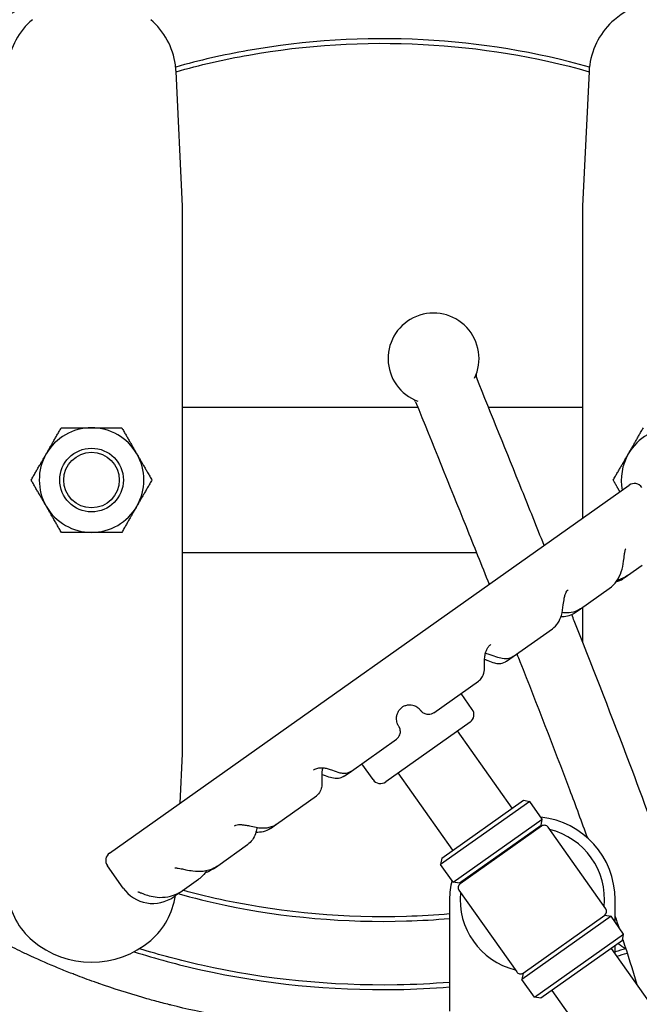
# Model space of a CAD drawing. Header units: inches. Extents: x 24 to 1128, y -69 to 748.
# Tile 543 of 656: x 969.05 to 977.56, y 172.84 to 186.37. Entities that reach past the tile are written whole.
import ezdxf

# ---------------------------------------------------------------- set-up
doc = ezdxf.new("R2010")
doc.units = ezdxf.units.IN
doc.header["$LTSCALE"] = 32
doc.header["$MEASUREMENT"] = 0
doc.layers.add('Visible (ANSI)', color=7, linetype='Continuous', lineweight=30)

msp = doc.modelspace()

# ---------------------------------------------------------------- linework, layer by layer
at = {"layer": 'Visible (ANSI)'}
for p, q in [((971.28453, 183.80758), (971.19599, 185.65884)), ((976.87308, 185.65884), (976.78453, 183.80758)), ((971.28453, 181.84721), (971.28453, 183.80758)), ((976.78453, 183.80758), (976.78453, 181.84721)), ((971.28453, 178.24513), (971.28453, 181.84721)), ((976.78453, 181.84721), (976.78453, 179.52307)), ((971.28453, 181.04617), (974.51994, 181.04617)), ((975.49056, 181.04617), (976.78453, 181.04617)), ((970.28168, 174.92147), (977.42427, 179.97576)), ((975.32656, 179.04617), (971.28453, 179.04617)), ((977.39898, 178.73282), (977.6045, 178.87825)), ((977.35478, 178.70155), (977.39898, 178.73282)), ((976.75474, 178.27694), (977.15086, 178.55724)), ((976.78453, 178.29802), (976.78453, 178.24513)), ((971.28453, 176.28475), (971.28453, 178.24513)), ((976.68155, 178.22515), (976.75474, 178.27694)), ((976.78453, 178.24513), (976.78453, 177.81995)), ((975.83017, 177.62269), (976.36911, 178.00406)), ((975.73681, 177.55663), (975.83017, 177.62269)), ((974.7368, 176.84899), (975.35356, 177.28543)), ((975.26796, 176.89629), (975.11303, 177.11522)), ((975.23812, 176.72204), (974.07735, 175.90065)), ((975.81681, 175.53898), (975.06588, 176.60016)), ((973.6065, 176.04916), (974.22668, 176.48802)), ((971.25218, 175.60825), (971.28453, 176.28475)), ((973.90311, 175.93048), (973.74818, 176.14942)), ((973.50766, 175.97922), (973.6065, 176.04916)), ((975.00051, 174.96135), (974.24959, 176.02253)), ((972.57559, 175.31966), (973.1244, 175.70801)), ((976.05698, 175.63237), (974.83254, 174.76592)), ((974.84746, 174.85304), (975.96986, 175.64729)), ((975.96986, 175.64729), (976.05698, 175.63237)), ((976.23027, 175.38748), (976.05698, 175.63237)), ((972.4921, 175.26058), (972.57559, 175.31966)), ((975.00583, 174.52103), (976.23027, 175.38748)), ((976.21536, 175.30036), (976.23027, 175.38748)), ((976.21536, 175.30036), (975.09295, 174.50611)), ((976.22113, 175.2922), (975.09873, 174.49795)), ((976.06808, 175.18389), (976.0623, 175.19205)), ((977.1025, 174.15487), (976.30825, 175.27728)), ((971.76843, 174.74849), (972.17967, 175.0395)), ((976.83819, 175.1629), (976.83921, 175.14152)), ((974.84746, 174.85304), (974.83254, 174.76592)), ((975.00583, 174.52103), (974.83254, 174.76592)), ((970.46846, 174.44112), (970.25184, 174.74723)), ((971.71036, 174.7074), (971.76843, 174.74849)), ((971.28237, 174.40454), (971.50643, 174.5631)), ((975.09295, 174.50611), (975.00583, 174.52103)), ((975.25178, 174.60626), (975.24601, 174.61442)), ((971.25672, 174.38639), (971.28237, 174.40454)), ((975.08381, 174.41083), (975.87806, 173.28842)), ((971.16542, 174.32179), (971.18589, 174.33627)), ((974.95566, 174.28285), (974.95566, 172.75206)), ((977.23066, 173.97377), (977.23066, 174.28285)), ((977.1747, 174.05284), (975.95026, 173.18639)), ((975.96518, 173.27351), (977.08758, 174.06775)), ((977.08758, 174.06775), (977.1747, 174.05284)), ((977.34799, 173.80795), (977.1747, 174.05284)), ((976.12355, 172.9415), (977.34799, 173.80795)), ((977.33308, 173.72083), (976.21067, 172.92658)), ((977.33308, 173.72083), (977.34799, 173.80795)), ((977.85874, 172.65337), (977.18002, 173.61252)), ((977.23066, 173.54097), (977.23066, 173.64835)), ((975.96518, 173.27351), (975.95026, 173.18639)), ((976.12355, 172.9415), (975.95026, 173.18639)), ((977.04245, 172.07574), (976.36373, 173.03489)), ((976.21067, 172.92658), (976.12355, 172.9415))]:
    msp.add_line(p, q, dxfattribs=at)
for radius in [0.43764, 0.4375, 0.38194]:
    msp.add_circle((970.03453, 180.04617), radius, dxfattribs=at)
for centre, radius, start, end in [((974.03453, 179.04617), 14.5, 101.940544, 198.821487), ((974.03453, 179.04617), 12.75, 103.608961, 257.832657), ((978.03453, 185.42117), 1.25, 49.428759, 130.571241), ((969.87193, 185.61107), 1, 130.571241, 172.034452), ((970.19713, 185.61107), 1, 7.965548, 49.428759), ((977.87193, 185.61107), 1, 130.571241, 172.034452), ((974.73505, 181.7155), 0.625, 334.258997, 249.703178), ((975.38181, 181.48237), 0.0625, 160.178566, 201.986754), ((974.43132, 181.09873), 0.0625, 21.986749, 63.782251), ((970.03453, 180.04617), 0.719, 90.036232, 150.036232), ((970.03453, 180.04617), 0.719, 30.036232, 90.036232), ((978.03453, 180.04617), 0.719, 90, 150), ((970.03453, 180.04617), 0.719, 150.036232, 210.036232), ((970.03453, 180.04617), 0.719, 330.036232, 30.036232), ((978.03453, 180.04617), 0.719, 150, 191.05786), ((977.49647, 179.87373), 0.125, 35.284259, 125.284259), ((970.03453, 180.04617), 0.719, 210.036232, 270.036232), ((970.03453, 180.04617), 0.719, 270.036232, 330.036232), ((975.16592, 176.82408), 0.125, 305.284259, 35.284259), ((974.00515, 176.00269), 0.125, 215.284259, 305.284259), ((976.09316, 174.28285), 1.1375, 0, 84.034652), ((976.09316, 174.28285), 0.9925, 84.367988, 85.257404), ((976.25724, 175.24118), 0.0625, 35.284259, 125.284259), ((976.09316, 174.28285), 0.9925, 354.367988, 76.20053), ((970.35388, 174.81943), 0.125, 125.284259, 215.284259), ((976.09316, 174.28285), 1.1375, 166.533866, 180), ((975.13483, 174.44693), 0.0625, 125.284259, 215.284259), ((976.09316, 174.28285), 0.9925, 165.311115, 166.20053), ((974.03453, 179.04617), 13.375, 200.472453, 260.876039), ((974.03453, 179.04617), 12.875, 201.305447, 258.337129), ((970.8766, 174.72994), 0.5, 215.284259, 305.284259), ((976.09316, 174.28285), 0.9925, 174.367988, 256.20053), ((969.87193, 174.48127), 1, 187.965548, 229.428759), ((970.19713, 174.48127), 1, 310.571241, 351.693692), ((977.05148, 174.11877), 0.0625, 305.284259, 35.284259), ((970.03453, 174.67117), 1.25, 229.428759, 310.571241), ((978.03453, 174.67117), 1.25, 232.529525, 238.264999), ((975.92907, 173.32452), 0.0625, 215.284259, 305.284259)]:
    msp.add_arc(centre, radius, start, end, dxfattribs=at)
for points, knots in [([(964.46724, 180.04617), (964.46724, 180.23565), (964.47618, 180.42621), (964.49396, 180.61524), (964.49521, 180.62854), (964.49651, 180.64184), (964.49785, 180.65513), (964.49858, 180.66245), (964.49934, 180.66978), (964.5001, 180.6771), (964.51985, 180.8663), (964.54841, 181.05419), (964.58554, 181.24037), (964.58675, 181.24645), (964.58797, 181.25252), (964.5892, 181.25859), (964.59351, 181.27987), (964.59793, 181.30112), (964.60246, 181.32234), (964.6187, 181.39837), (964.63637, 181.47414), (964.65546, 181.54955), (964.65606, 181.55191), (964.65666, 181.55427), (964.65726, 181.55663), (964.69141, 181.69091), (964.72995, 181.82376), (964.77268, 181.95499), (964.79311, 182.01771), (964.81451, 182.08013), (964.83687, 182.1422), (964.8383, 182.14619), (964.83974, 182.15018), (964.84119, 182.15417), (964.87465, 182.24649), (964.91022, 182.33803), (964.9478, 182.42864), (964.95058, 182.43534), (964.95337, 182.44203), (964.95617, 182.44871), (964.97269, 182.48819), (964.9896, 182.52748), (965.00688, 182.56659), (965.06981, 182.70905), (965.13773, 182.84913), (965.21013, 182.98629), (965.21615, 182.99769), (965.2222, 183.00908), (965.22828, 183.02044), (965.25155, 183.06392), (965.27526, 183.1071), (965.29941, 183.14997), (965.31953, 183.18569), (965.33998, 183.22126), (965.36075, 183.25664), (965.36855, 183.26993), (965.37639, 183.2832), (965.38428, 183.29644), (965.46689, 183.43509), (965.55435, 183.57085), (965.64552, 183.70257), (965.6631, 183.72796), (965.68086, 183.75327), (965.69879, 183.77849), (965.70998, 183.79422), (965.72123, 183.80991), (965.73256, 183.82557), (965.78233, 183.89438), (965.83335, 183.9624), (965.88538, 184.02935), (965.89825, 184.0459), (965.91117, 184.06239), (965.92416, 184.07881), (965.96173, 184.12632), (965.99977, 184.17325), (966.03819, 184.21952), (966.11979, 184.31778), (966.20471, 184.41495), (966.29155, 184.50952), (966.30728, 184.52665), (966.32307, 184.54369), (966.33892, 184.56064), (966.38286, 184.60765), (966.42721, 184.65395), (966.47171, 184.69931), (966.4845, 184.71235), (966.49736, 184.72538), (966.5103, 184.73838), (966.52707, 184.75525), (966.54396, 184.77208), (966.56095, 184.78887), (966.61513, 184.8424), (966.67036, 184.89545), (966.72622, 184.94764), (966.79723, 185.01398), (966.86925, 185.0789), (966.94129, 185.14168), (966.95314, 185.152), (966.96504, 185.16232), (966.97699, 185.17261), (966.99565, 185.18869), (967.01443, 185.20473), (967.03332, 185.22073), (967.09594, 185.27375), (967.15974, 185.32621), (967.22412, 185.37764), (967.24361, 185.39321), (967.26315, 185.40868), (967.28273, 185.42405), (967.33562, 185.46557), (967.38877, 185.5063), (967.44182, 185.54603), (967.54004, 185.6196), (967.64143, 185.69235), (967.74392, 185.76274), (967.76417, 185.77666), (967.78447, 185.79048), (967.8048, 185.80421), (967.85917, 185.84092), (967.91371, 185.8769), (967.96808, 185.91198), (967.98392, 185.92219), (967.99982, 185.93239), (968.01579, 185.94255), (968.036, 185.95542), (968.05631, 185.96824), (968.07671, 185.98101), (968.13519, 186.01762), (968.19439, 186.05378), (968.25392, 186.08927), (968.34109, 186.14124), (968.429, 186.19177), (968.51639, 186.24025), (968.5382, 186.25235), (968.56009, 186.2644), (968.58207, 186.27637), (968.602, 186.28723), (968.62199, 186.29804), (968.64204, 186.30879), (968.71914, 186.35011), (968.79714, 186.39062), (968.87573, 186.43013), (968.89535, 186.44), (968.915, 186.4498), (968.93469, 186.45954), (968.93913, 186.46174), (968.94358, 186.46393), (968.94802, 186.46612), (968.99304, 186.48831), (969.03812, 186.51011), (969.08319, 186.53152), (969.2146, 186.59391), (969.34756, 186.65362), (969.48154, 186.71049), (969.49988, 186.71828), (969.51824, 186.72601), (969.53661, 186.73369), (969.57978, 186.75173), (969.62304, 186.76947), (969.66638, 186.78691), (969.70844, 186.80384), (969.75062, 186.82051), (969.79291, 186.83691), (969.8104, 186.84369), (969.82791, 186.85043), (969.84544, 186.85713), (969.98402, 186.91005), (970.12372, 186.96013), (970.26414, 187.00732), (970.31947, 187.02591), (970.37496, 187.04407), (970.4306, 187.0618), (970.44609, 187.06674), (970.46159, 187.07164), (970.4771, 187.07651), (970.56977, 187.10559), (970.6628, 187.13346), (970.75613, 187.16013), (970.77047, 187.16422), (970.78481, 187.16829), (970.79916, 187.17233), (970.82415, 187.17936), (970.84915, 187.18631), (970.87418, 187.19317), (971.05448, 187.24259), (971.23609, 187.2876), (971.41856, 187.32821), (971.43031, 187.33082), (971.44206, 187.33342), (971.45382, 187.336), (971.46728, 187.33895), (971.48074, 187.34187), (971.49421, 187.34478), (971.58082, 187.36345), (971.66765, 187.38114), (971.75466, 187.39785), (971.765, 187.39983), (971.77535, 187.4018), (971.7857, 187.40376), (971.89751, 187.42492), (972.00962, 187.44447), (972.12198, 187.4624), (972.22621, 187.47904), (972.33067, 187.4943), (972.43529, 187.50818), (972.44268, 187.50916), (972.45008, 187.51013), (972.45747, 187.5111), (972.55661, 187.52406), (972.65589, 187.53578), (972.75527, 187.54627), (972.76319, 187.54711), (972.77111, 187.54794), (972.77903, 187.54876), (972.78486, 187.54936), (972.7907, 187.54996), (972.79654, 187.55056), (972.99502, 187.57082), (973.19412, 187.58618), (973.39328, 187.59664), (973.41901, 187.59799), (973.44478, 187.59927), (973.47057, 187.60046), (973.47321, 187.60058), (973.47585, 187.6007), (973.47849, 187.60082), (973.59118, 187.60595), (973.70437, 187.60953), (973.81756, 187.61154), (973.8184, 187.61156), (973.81925, 187.61157), (973.8201, 187.61159), (973.89136, 187.61284), (973.96262, 187.61346), (974.03376, 187.61347), (974.03402, 187.61347), (974.03427, 187.61347), (974.03453, 187.61347)], [0.713770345, 0.713770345, 0.713770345, 0.713770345, 0.723953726, 0.723953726, 0.723953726, 0.724670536, 0.724670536, 0.724670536, 0.725065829, 0.725065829, 0.725065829, 0.735280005, 0.735280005, 0.735280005, 0.73561331, 0.73561331, 0.73561331, 0.736781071, 0.736781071, 0.736781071, 0.740963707, 0.740963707, 0.740963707, 0.7410946, 0.7410946, 0.7410946, 0.748544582, 0.748544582, 0.748544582, 0.752105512, 0.752105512, 0.752105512, 0.752334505, 0.752334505, 0.752334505, 0.757635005, 0.757635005, 0.757635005, 0.758026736, 0.758026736, 0.758026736, 0.760339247, 0.760339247, 0.760339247, 0.768763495, 0.768763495, 0.768763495, 0.769463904, 0.769463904, 0.769463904, 0.772143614, 0.772143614, 0.772143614, 0.77437648, 0.77437648, 0.77437648, 0.775215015, 0.775215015, 0.775215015, 0.783997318, 0.783997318, 0.783997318, 0.785690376, 0.785690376, 0.785690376, 0.786746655, 0.786746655, 0.786746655, 0.791390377, 0.791390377, 0.791390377, 0.792538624, 0.792538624, 0.792538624, 0.795860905, 0.795860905, 0.795860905, 0.802916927, 0.802916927, 0.802916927, 0.804194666, 0.804194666, 0.804194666, 0.807738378, 0.807738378, 0.807738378, 0.808756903, 0.808756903, 0.808756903, 0.810077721, 0.810077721, 0.810077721, 0.814289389, 0.814289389, 0.814289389, 0.819643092, 0.819643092, 0.819643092, 0.820523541, 0.820523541, 0.820523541, 0.821898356, 0.821898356, 0.821898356, 0.826456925, 0.826456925, 0.826456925, 0.82783697, 0.82783697, 0.82783697, 0.831564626, 0.831564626, 0.831564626, 0.838466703, 0.838466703, 0.838466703, 0.839830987, 0.839830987, 0.839830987, 0.843480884, 0.843480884, 0.843480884, 0.844543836, 0.844543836, 0.844543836, 0.845889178, 0.845889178, 0.845889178, 0.849746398, 0.849746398, 0.849746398, 0.85539408, 0.85539408, 0.85539408, 0.85680352, 0.85680352, 0.85680352, 0.858081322, 0.858081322, 0.858081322, 0.862993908, 0.862993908, 0.862993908, 0.864220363, 0.864220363, 0.864220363, 0.864497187, 0.864497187, 0.864497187, 0.867299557, 0.867299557, 0.867299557, 0.875469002, 0.875469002, 0.875469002, 0.876587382, 0.876587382, 0.876587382, 0.879214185, 0.879214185, 0.879214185, 0.881763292, 0.881763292, 0.881763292, 0.882817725, 0.882817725, 0.882817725, 0.891152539, 0.891152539, 0.891152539, 0.894436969, 0.894436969, 0.894436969, 0.895351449, 0.895351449, 0.895351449, 0.90081404, 0.90081404, 0.90081404, 0.901653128, 0.901653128, 0.901653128, 0.903114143, 0.903114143, 0.903114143, 0.913641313, 0.913641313, 0.913641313, 0.9143192, 0.9143192, 0.9143192, 0.915095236, 0.915095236, 0.915095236, 0.920086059, 0.920086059, 0.920086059, 0.920679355, 0.920679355, 0.920679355, 0.927089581, 0.927089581, 0.927089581, 0.933036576, 0.933036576, 0.933036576, 0.933456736, 0.933456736, 0.933456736, 0.939090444, 0.939090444, 0.939090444, 0.939539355, 0.939539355, 0.939539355, 0.939870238, 0.939870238, 0.939870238, 0.951116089, 0.951116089, 0.951116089, 0.952569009, 0.952569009, 0.952569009, 0.952717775, 0.952717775, 0.952717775, 0.959065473, 0.959065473, 0.959065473, 0.959112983, 0.959112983, 0.959112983, 0.963109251, 0.963109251, 0.963109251, 0.963123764, 0.963123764, 0.963123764, 0.963123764]), ([(975.99131, 187.45526), (976.18017, 187.42438), (976.36876, 187.38888), (976.55655, 187.34871), (976.56801, 187.34626), (976.57947, 187.34379), (976.59092, 187.3413), (976.69736, 187.3182), (976.80353, 187.2936), (976.90934, 187.2675), (976.92216, 187.26433), (976.93498, 187.26115), (976.9478, 187.25794), (977.16808, 187.2028), (977.38673, 187.14115), (977.60288, 187.07307), (977.6183, 187.06822), (977.63371, 187.06333), (977.6491, 187.05841), (977.73556, 187.03076), (977.82161, 187.00209), (977.9072, 186.97239), (977.91896, 186.96831), (977.93072, 186.96421), (977.94247, 186.96009), (977.95917, 186.95423), (977.97587, 186.94833), (977.99255, 186.94239), (978.1991, 186.86881), (978.40442, 186.78869), (978.60744, 186.70202), (978.62584, 186.69416), (978.64423, 186.68625), (978.6626, 186.67828), (978.75276, 186.63918), (978.84244, 186.59879), (978.93153, 186.55713), (978.95045, 186.54828), (978.96936, 186.53937), (978.98823, 186.5304), (979.03312, 186.50907), (979.07784, 186.48742), (979.1224, 186.46545), (979.26978, 186.39278), (979.41529, 186.3166), (979.55845, 186.23705), (979.57844, 186.22594), (979.59838, 186.21477), (979.61828, 186.20353), (979.64683, 186.1874), (979.67528, 186.17114), (979.70362, 186.15475), (979.74088, 186.13321), (979.77806, 186.11138), (979.81514, 186.08928), (979.83014, 186.08033), (979.84513, 186.07134), (979.8601, 186.06231), (979.88068, 186.04989), (979.90123, 186.03738), (979.92175, 186.02478), (980.10702, 185.91104), (980.28955, 185.79025), (980.46776, 185.66278), (980.48782, 185.64843), (980.50782, 185.634), (980.52776, 185.61949), (980.60948, 185.56002), (980.69025, 185.49914), (980.76993, 185.4369), (980.78921, 185.42184), (980.80843, 185.4067), (980.82758, 185.39147), (980.9707, 185.27775), (981.11018, 185.15957), (981.2449, 185.03768), (981.27598, 185.00957), (981.30691, 184.98116), (981.33769, 184.95245), (981.33941, 184.95085), (981.34112, 184.94925), (981.34284, 184.94765), (981.35907, 184.93248), (981.37526, 184.91724), (981.3914, 184.90191), (981.4633, 184.83364), (981.53429, 184.76377), (981.60415, 184.69238), (981.62087, 184.6753), (981.63752, 184.65812), (981.65411, 184.64087), (981.76638, 184.52406), (981.87556, 184.40332), (981.98084, 184.27914), (981.99473, 184.26276), (982.00855, 184.24632), (982.02231, 184.22982), (982.04823, 184.19871), (982.07391, 184.1674), (982.09932, 184.13589), (982.11222, 184.1199), (982.12505, 184.10386), (982.13781, 184.08777), (982.20178, 184.00713), (982.26404, 183.92522), (982.32443, 183.84221), (982.33551, 183.82699), (982.34652, 183.81173), (982.35747, 183.79644), (982.38221, 183.76188), (982.40662, 183.72713), (982.4307, 183.69221), (982.44101, 183.67726), (982.45126, 183.66227), (982.46145, 183.64725), (982.46443, 183.64287), (982.4674, 183.63848), (982.47036, 183.63409), (982.52538, 183.55261), (982.57903, 183.46955), (982.63112, 183.385), (982.6399, 183.37076), (982.64863, 183.35647), (982.65731, 183.34215), (982.68048, 183.30393), (982.70332, 183.26542), (982.72583, 183.22663), (982.7336, 183.21324), (982.74133, 183.19981), (982.74902, 183.18635), (982.80248, 183.09276), (982.85402, 182.99744), (982.90329, 182.90079), (982.90874, 182.89009), (982.91417, 182.87937), (982.91957, 182.86864), (982.942, 182.82405), (982.96395, 182.77919), (982.98538, 182.7341), (982.98969, 182.72504), (982.99398, 182.71596), (982.99825, 182.70688), (983.04678, 182.60358), (983.09265, 182.49906), (983.13571, 182.39352), (983.13803, 182.38782), (983.14034, 182.38212), (983.14265, 182.37642), (983.16364, 182.32455), (983.18395, 182.27243), (983.20357, 182.2201), (983.20509, 182.21603), (983.20662, 182.21195), (983.20814, 182.20788), (983.24292, 182.11451), (983.27548, 182.02048), (983.30577, 181.92595), (983.31174, 181.9073), (983.31763, 181.8886), (983.32345, 181.86986), (983.32383, 181.86863), (983.32421, 181.86741), (983.32459, 181.86618), (983.34231, 181.80891), (983.35927, 181.75122), (983.37542, 181.69324), (983.3755, 181.69296), (983.37557, 181.69268), (983.37565, 181.6924), (983.40767, 181.57734), (983.43651, 181.46105), (983.46198, 181.34378), (983.46286, 181.33974), (983.46373, 181.3357), (983.4646, 181.33165), (983.47633, 181.27713), (983.48734, 181.2224), (983.49761, 181.16749), (983.49877, 181.16128), (983.49992, 181.15506), (983.50107, 181.14884), (983.52155, 181.03738), (983.53899, 180.92518), (983.55331, 180.81246), (983.5547, 180.8015), (983.55606, 180.79052), (983.5574, 180.77955), (983.56329, 180.73105), (983.56859, 180.68252), (983.57331, 180.63398), (983.57461, 180.62064), (983.57586, 180.6073), (983.57707, 180.59396), (983.57791, 180.58464), (983.57873, 180.57532), (983.57953, 180.566)], [0, 0, 0, 0, 0.010790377, 0.010790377, 0.010790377, 0.011448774, 0.011448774, 0.011448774, 0.017568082, 0.017568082, 0.017568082, 0.018309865, 0.018309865, 0.018309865, 0.031060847, 0.031060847, 0.031060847, 0.031970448, 0.031970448, 0.031970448, 0.037079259, 0.037079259, 0.037079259, 0.037781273, 0.037781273, 0.037781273, 0.038778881, 0.038778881, 0.038778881, 0.051127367, 0.051127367, 0.051127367, 0.052246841, 0.052246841, 0.052246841, 0.057742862, 0.057742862, 0.057742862, 0.058910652, 0.058910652, 0.058910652, 0.061687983, 0.061687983, 0.061687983, 0.070874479, 0.070874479, 0.070874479, 0.072157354, 0.072157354, 0.072157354, 0.073997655, 0.073997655, 0.073997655, 0.076416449, 0.076416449, 0.076416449, 0.077395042, 0.077395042, 0.077395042, 0.078740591, 0.078740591, 0.078740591, 0.090891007, 0.090891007, 0.090891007, 0.092258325, 0.092258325, 0.092258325, 0.097860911, 0.097860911, 0.097860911, 0.099216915, 0.099216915, 0.099216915, 0.109348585, 0.109348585, 0.109348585, 0.111685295, 0.111685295, 0.111685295, 0.111815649, 0.111815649, 0.111815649, 0.113048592, 0.113048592, 0.113048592, 0.118540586, 0.118540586, 0.118540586, 0.119854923, 0.119854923, 0.119854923, 0.128751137, 0.128751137, 0.128751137, 0.129924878, 0.129924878, 0.129924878, 0.132137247, 0.132137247, 0.132137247, 0.133259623, 0.133259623, 0.133259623, 0.138885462, 0.138885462, 0.138885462, 0.139916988, 0.139916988, 0.139916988, 0.142248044, 0.142248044, 0.142248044, 0.143246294, 0.143246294, 0.143246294, 0.143537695, 0.143537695, 0.143537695, 0.148948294, 0.148948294, 0.148948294, 0.149859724, 0.149859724, 0.149859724, 0.152290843, 0.152290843, 0.152290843, 0.153129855, 0.153129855, 0.153129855, 0.158964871, 0.158964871, 0.158964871, 0.159610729, 0.159610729, 0.159610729, 0.162295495, 0.162295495, 0.162295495, 0.162835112, 0.162835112, 0.162835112, 0.168972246, 0.168972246, 0.168972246, 0.16930348, 0.16930348, 0.16930348, 0.172317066, 0.172317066, 0.172317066, 0.1725517, 0.1725517, 0.1725517, 0.177925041, 0.177925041, 0.177925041, 0.178985, 0.178985, 0.178985, 0.179054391, 0.179054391, 0.179054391, 0.182292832, 0.182292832, 0.182292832, 0.18230853, 0.18230853, 0.18230853, 0.188735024, 0.188735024, 0.188735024, 0.188956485, 0.188956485, 0.188956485, 0.191942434, 0.191942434, 0.191942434, 0.192280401, 0.192280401, 0.192280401, 0.198336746, 0.198336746, 0.198336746, 0.19892617, 0.19892617, 0.19892617, 0.201531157, 0.201531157, 0.201531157, 0.202247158, 0.202247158, 0.202247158, 0.202747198, 0.202747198, 0.202747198, 0.202747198]), ([(976.87782, 185.7194), (976.14602, 185.92659), (975.37411, 186.05328), (973.787, 186.13626), (972.97145, 186.08648), (971.84697, 185.88719), (971.51523, 185.81106), (971.1913, 185.7193)], [1.209719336, 1.209719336, 1.209719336, 1.209719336, 1.501193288, 1.501193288, 1.802843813, 1.802843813, 1.931873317, 1.931873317, 1.931873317, 1.931873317]), ([(971.19619, 185.65572), (971.52192, 185.74844), (971.8557, 185.82526), (972.97761, 186.0241), (973.78845, 186.0736), (975.37061, 185.99087), (976.14217, 185.86374), (976.87293, 185.65582)], [-1.933496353, -1.933496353, -1.933496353, -1.933496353, -1.802843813, -1.802843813, -1.501193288, -1.501193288, -1.208096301, -1.208096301, -1.208096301, -1.208096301]), ([(976.2553, 179.14856), (976.15381, 179.40156), (976.05205, 179.65443), (975.74169, 180.42464), (975.53268, 180.94178), (975.32386, 181.45897)], [33.28230333, 33.28230333, 33.28230333, 33.28230333, 35.35913884, 35.35913884, 39.60933895, 39.60933895, 39.60933895, 39.60933895]), ([(974.48927, 181.12213), (974.72008, 180.55047), (974.95112, 179.97893), (975.28778, 179.14284), (975.39403, 178.87851), (975.49995, 178.61405)], [0.06227823, 0.06227823, 0.06227823, 0.06227823, 4.75987237, 4.75987237, 6.93101353, 6.93101353, 6.93101353, 6.93101353]), ([(974.94126, 172.51255), (974.93564, 172.51213), (974.93001, 172.51172), (974.92438, 172.51131), (974.91933, 172.51094), (974.91428, 172.51057), (974.90923, 172.51021), (974.68538, 172.49414), (974.46116, 172.48426), (974.23715, 172.48055), (974.23612, 172.48053), (974.23509, 172.48052), (974.23406, 172.4805), (974.14762, 172.47909), (974.0612, 172.4786), (973.97483, 172.47902), (973.94828, 172.47915), (973.92173, 172.47936), (973.89516, 172.47967), (973.89443, 172.47967), (973.8937, 172.47968), (973.89297, 172.47969), (973.66368, 172.48235), (973.43394, 172.49146), (973.20457, 172.50708), (973.20009, 172.50738), (973.19561, 172.50769), (973.19113, 172.508), (973.07857, 172.51579), (972.9661, 172.52515), (972.85382, 172.53607), (972.84734, 172.5367), (972.84086, 172.53734), (972.83438, 172.53798), (972.6077, 172.5604), (972.38186, 172.58919), (972.1574, 172.62433), (972.1469, 172.62598), (972.1364, 172.62764), (972.1259, 172.62931), (972.09203, 172.6347), (972.0582, 172.64024), (972.0244, 172.64593), (971.95355, 172.65784), (971.88274, 172.67041), (971.812, 172.68363), (971.79969, 172.68593), (971.78739, 172.68825), (971.77508, 172.69059), (971.55907, 172.73168), (971.34374, 172.77889), (971.12996, 172.83223), (971.11414, 172.83617), (971.09834, 172.84015), (971.08255, 172.84416), (971.01524, 172.86126), (970.94809, 172.87896), (970.88113, 172.89727), (970.8521, 172.90521), (970.82312, 172.91325), (970.79416, 172.92142), (970.77667, 172.92635), (970.75918, 172.93133), (970.74171, 172.93634), (970.53758, 172.99496), (970.33536, 173.05922), (970.13569, 173.12907), (970.13194, 173.13038), (970.12819, 173.13169), (970.12444, 173.13301), (970.10734, 173.13901), (970.09025, 173.14506), (970.07316, 173.15115), (969.98632, 173.18211), (969.89972, 173.21423), (969.81344, 173.24749), (969.79104, 173.25612), (969.76867, 173.26484), (969.74632, 173.27362), (969.68588, 173.29739), (969.62561, 173.32172), (969.56555, 173.34661), (969.55328, 173.35169), (969.54102, 173.3568), (969.52877, 173.36193), (969.4034, 173.41444), (969.27895, 173.46939), (969.15567, 173.52675), (969.13078, 173.53833), (969.10594, 173.55001), (969.08115, 173.56179), (968.99443, 173.60299), (968.90831, 173.64539), (968.8229, 173.68896), (968.79686, 173.70225), (968.77088, 173.71564), (968.74497, 173.72914), (968.67241, 173.76696), (968.60038, 173.80563), (968.52894, 173.84513), (968.48205, 173.87106), (968.43541, 173.89735), (968.38904, 173.92399), (968.31996, 173.96367), (968.2512, 174.0043), (968.18285, 174.04585), (968.15448, 174.0631), (968.12619, 174.0805), (968.09797, 174.09806), (968.02308, 174.14466), (967.94872, 174.19239), (967.87496, 174.24122), (967.84597, 174.26041), (967.81707, 174.27978), (967.78828, 174.29931), (967.70996, 174.35244), (967.63239, 174.40682), (967.55567, 174.46242), (967.46489, 174.52821), (967.37531, 174.59571), (967.28711, 174.66485), (967.25771, 174.6879), (967.22847, 174.71112), (967.19938, 174.73453), (967.13511, 174.78625), (967.07162, 174.83885), (967.00903, 174.89225), (966.9796, 174.91736), (966.95037, 174.94265), (966.92133, 174.96811), (966.91047, 174.97763), (966.89963, 174.98719), (966.88882, 174.99677), (966.88528, 174.99991), (966.88174, 175.00305), (966.8782, 175.00619), (966.8338, 175.04567), (966.78971, 175.08571), (966.74596, 175.12632), (966.65815, 175.20782), (966.57174, 175.29156), (966.48705, 175.37743), (966.45816, 175.40672), (966.42947, 175.43626), (966.40099, 175.46604), (966.34752, 175.52196), (966.2948, 175.57872), (966.2429, 175.63629), (966.23152, 175.64892), (966.22017, 175.66159), (966.20887, 175.67429), (966.19245, 175.69274), (966.17612, 175.71128), (966.15988, 175.72989), (966.06882, 175.83424), (965.98052, 175.9411), (965.89536, 176.05019), (965.86948, 176.08334), (965.84388, 176.1167), (965.81859, 176.15026), (965.80676, 176.16595), (965.795, 176.1817), (965.7833, 176.19748), (965.75817, 176.23137), (965.73336, 176.26546), (965.70886, 176.29973), (965.68454, 176.33375), (965.66054, 176.36794), (965.63686, 176.40231), (965.61481, 176.43431), (965.59296, 176.46657), (965.57134, 176.49908), (965.54785, 176.53437), (965.52463, 176.56997), (965.50167, 176.60585), (965.49137, 176.62195), (965.48112, 176.63812), (965.47092, 176.65434), (965.44847, 176.69007), (965.42628, 176.7261), (965.4044, 176.76236), (965.38759, 176.79021), (965.37095, 176.81821), (965.35451, 176.84634), (965.32989, 176.88847), (965.30569, 176.93089), (965.28193, 176.9736), (965.26195, 177.00951), (965.24228, 177.04562), (965.22293, 177.08192), (965.21321, 177.10016), (965.20356, 177.11846), (965.194, 177.1368), (965.17532, 177.17263), (965.15696, 177.20864), (965.13892, 177.24482), (965.11842, 177.28592), (965.09834, 177.32723), (965.07869, 177.36876), (965.06293, 177.40207), (965.04743, 177.43552), (965.03222, 177.4691), (965.01608, 177.50474), (965.00025, 177.54052), (964.98474, 177.57643), (964.97587, 177.59697), (964.96711, 177.61756), (964.95845, 177.63819), (964.94356, 177.67366), (964.92899, 177.70926), (964.91474, 177.74496), (964.88347, 177.82332), (964.85376, 177.90222), (964.82565, 177.98154), (964.81322, 178.0166), (964.80111, 178.05175), (964.78932, 178.08697), (964.78744, 178.09258), (964.78557, 178.0982), (964.7837, 178.10383), (964.77802, 178.12095), (964.7724, 178.13812), (964.76685, 178.15534), (964.75564, 178.19011), (964.7447, 178.22508), (964.73404, 178.26023), (964.70904, 178.34266), (964.68556, 178.4261), (964.66374, 178.51044), (964.66053, 178.52285), (964.65736, 178.53527), (964.65422, 178.54772), (964.64894, 178.56865), (964.64376, 178.58964), (964.63868, 178.61069), (964.63219, 178.6376), (964.62587, 178.6646), (964.61973, 178.69165), (964.61248, 178.72358), (964.60547, 178.75558), (964.59872, 178.78765), (964.56709, 178.93792), (964.54098, 179.08974), (964.52064, 179.24236), (964.51702, 179.2695), (964.51359, 179.29667), (964.51033, 179.32387), (964.48399, 179.54408), (964.46971, 179.76567), (964.46753, 179.98637), (964.46733, 180.00631), (964.46724, 180.02625), (964.46724, 180.04617)], [0.445925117, 0.445925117, 0.445925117, 0.445925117, 0.446243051, 0.446243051, 0.446243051, 0.446528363, 0.446528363, 0.446528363, 0.459174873, 0.459174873, 0.459174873, 0.459233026, 0.459233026, 0.459233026, 0.464113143, 0.464113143, 0.464113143, 0.465613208, 0.465613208, 0.465613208, 0.465654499, 0.465654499, 0.465654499, 0.478602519, 0.478602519, 0.478602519, 0.478855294, 0.478855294, 0.478855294, 0.485209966, 0.485209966, 0.485209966, 0.485576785, 0.485576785, 0.485576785, 0.498408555, 0.498408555, 0.498408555, 0.499008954, 0.499008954, 0.499008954, 0.50094645, 0.50094645, 0.50094645, 0.505007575, 0.505007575, 0.505007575, 0.505714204, 0.505714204, 0.505714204, 0.518120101, 0.518120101, 0.518120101, 0.519037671, 0.519037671, 0.519037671, 0.522947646, 0.522947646, 0.522947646, 0.52464227, 0.52464227, 0.52464227, 0.52566643, 0.52566643, 0.52566643, 0.537633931, 0.537633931, 0.537633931, 0.537858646, 0.537858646, 0.537858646, 0.538884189, 0.538884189, 0.538884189, 0.544096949, 0.544096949, 0.544096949, 0.545450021, 0.545450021, 0.545450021, 0.549108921, 0.549108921, 0.549108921, 0.549856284, 0.549856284, 0.549856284, 0.557503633, 0.557503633, 0.557503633, 0.559047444, 0.559047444, 0.559047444, 0.564448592, 0.564448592, 0.564448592, 0.566095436, 0.566095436, 0.566095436, 0.570707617, 0.570707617, 0.570707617, 0.573735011, 0.573735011, 0.573735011, 0.578244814, 0.578244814, 0.578244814, 0.580115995, 0.580115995, 0.580115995, 0.585081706, 0.585081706, 0.585081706, 0.587033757, 0.587033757, 0.587033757, 0.59234267, 0.59234267, 0.59234267, 0.598624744, 0.598624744, 0.598624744, 0.600718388, 0.600718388, 0.600718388, 0.605344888, 0.605344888, 0.605344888, 0.607520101, 0.607520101, 0.607520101, 0.608334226, 0.608334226, 0.608334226, 0.608601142, 0.608601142, 0.608601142, 0.611951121, 0.611951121, 0.611951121, 0.618675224, 0.618675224, 0.618675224, 0.620969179, 0.620969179, 0.620969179, 0.625275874, 0.625275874, 0.625275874, 0.626220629, 0.626220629, 0.626220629, 0.627592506, 0.627592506, 0.627592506, 0.635284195, 0.635284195, 0.635284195, 0.637621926, 0.637621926, 0.637621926, 0.638715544, 0.638715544, 0.638715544, 0.641064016, 0.641064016, 0.641064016, 0.643394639, 0.643394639, 0.643394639, 0.645564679, 0.645564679, 0.645564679, 0.647920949, 0.647920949, 0.647920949, 0.648978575, 0.648978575, 0.648978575, 0.651308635, 0.651308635, 0.651308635, 0.653098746, 0.653098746, 0.653098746, 0.655778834, 0.655778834, 0.655778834, 0.658031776, 0.658031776, 0.658031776, 0.659164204, 0.659164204, 0.659164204, 0.661376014, 0.661376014, 0.661376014, 0.663888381, 0.663888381, 0.663888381, 0.665904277, 0.665904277, 0.665904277, 0.668044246, 0.668044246, 0.668044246, 0.669268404, 0.669268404, 0.669268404, 0.671373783, 0.671373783, 0.671373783, 0.675994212, 0.675994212, 0.675994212, 0.678036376, 0.678036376, 0.678036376, 0.678362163, 0.678362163, 0.678362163, 0.679354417, 0.679354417, 0.679354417, 0.681358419, 0.681358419, 0.681358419, 0.686058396, 0.686058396, 0.686058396, 0.686749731, 0.686749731, 0.686749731, 0.687912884, 0.687912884, 0.687912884, 0.689400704, 0.689400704, 0.689400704, 0.691156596, 0.691156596, 0.691156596, 0.699384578, 0.699384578, 0.699384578, 0.70084809, 0.70084809, 0.70084809, 0.712699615, 0.712699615, 0.712699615, 0.713770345, 0.713770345, 0.713770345, 0.713770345]), ([(977.15086, 178.55724), (977.18944, 178.58454), (977.22361, 178.61906), (977.2792, 178.6975), (977.30046, 178.74208), (977.33184, 178.83585), (977.34125, 178.88515), (977.35274, 178.96469), (977.35613, 178.99633), (977.36204, 179.04176), (977.3645, 179.05777), (977.36907, 179.08029), (977.37115, 179.08806), (977.37442, 179.09799), (977.37569, 179.10077), (977.3764, 179.10215), (977.37649, 179.1023), (977.37649, 179.1023)], [10.59440627, 10.59440627, 10.59440627, 10.59440627, 10.88098288, 10.88098288, 11.1788497, 11.1788497, 11.49700011, 11.49700011, 11.73659465, 11.73659465, 11.90500481, 11.90500481, 12.03638992, 12.03638992, 12.14990301, 12.14990301, 12.18579013, 12.18579013, 12.18579013, 12.18579013]), ([(977.24223, 178.64575), (977.24326, 178.64607), (977.2443, 178.64641), (977.27821, 178.65744), (977.30979, 178.67227), (977.34432, 178.69433), (977.34959, 178.69788), (977.35478, 178.70155)], [5.050477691, 5.050477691, 5.050477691, 5.050477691, 5.057134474, 5.057134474, 5.269096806, 5.269096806, 5.30803607, 5.30803607, 5.30803607, 5.30803607]), ([(977.39898, 178.73282), (977.3604, 178.70552), (977.31642, 178.68469), (977.26662, 178.6706), (977.2625, 178.6695), (977.25837, 178.66846)], [7.079066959, 7.079066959, 7.079066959, 7.079066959, 7.366381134, 7.366381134, 7.392149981, 7.392149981, 7.392149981, 7.392149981]), ([(976.36911, 178.00406), (976.39891, 178.02514), (976.42457, 178.0522), (976.46658, 178.11551), (976.48135, 178.15147), (976.50572, 178.23582), (976.51212, 178.28402), (976.52267, 178.36342), (976.52687, 178.39505), (976.53606, 178.44169), (976.54031, 178.45862), (976.54909, 178.48561), (976.55358, 178.49646), (976.56281, 178.5145), (976.56751, 178.52156), (976.57685, 178.53302), (976.58139, 178.5371), (976.58557, 178.54006)], [7.04383947, 7.04383947, 7.04383947, 7.04383947, 7.28279148, 7.28279148, 7.5489996, 7.5489996, 7.90467556, 7.90467556, 8.16331812, 8.16331812, 8.33758484, 8.33758484, 8.49157903, 8.49157903, 8.65003725, 8.65003725, 8.82221925, 8.82221925, 8.82221925, 8.82221925]), ([(976.48714, 178.17244), (976.51631, 178.17128), (976.54633, 178.17306), (976.6068, 178.18599), (976.63713, 178.19751), (976.67041, 178.21757), (976.67605, 178.22126), (976.68155, 178.22515)], [4.873930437, 4.873930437, 4.873930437, 4.873930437, 5.081102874, 5.081102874, 5.293065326, 5.293065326, 5.337438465, 5.337438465, 5.337438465, 5.337438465]), ([(976.75474, 178.27694), (976.72494, 178.25586), (976.6914, 178.24086), (976.61816, 178.22227), (976.57877, 178.22019), (976.52796, 178.22337), (976.51476, 178.22475), (976.5016, 178.22654)], [10.602182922, 10.602182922, 10.602182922, 10.602182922, 10.839717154, 10.839717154, 11.103743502, 11.103743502, 11.197460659, 11.197460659, 11.197460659, 11.197460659]), ([(978.88497, 171.20314), (978.86455, 171.36827), (978.83886, 171.53257), (978.80927, 171.696), (978.77462, 171.88734), (978.7346, 172.07751), (978.61729, 172.58247), (978.5331, 172.89539), (978.30195, 173.68683), (978.14593, 174.16239), (977.80517, 175.1457), (977.6189, 175.65294), (977.19246, 176.78209), (976.9498, 177.40299), (976.68116, 178.08128), (976.65793, 178.13988), (976.63466, 178.19847)], [12.01822038, 12.01822038, 12.01822038, 12.01822038, 13.27601056, 13.27601056, 13.27601056, 14.7487208, 14.7487208, 17.20844318, 17.20844318, 21.01374034, 21.01374034, 25.12685102, 25.12685102, 30.20415586, 30.20415586, 30.68434538, 30.68434538, 30.68434538, 30.68434538]), ([(975.35356, 177.28543), (975.37218, 177.2986), (975.38799, 177.31569), (975.41275, 177.35381), (975.42062, 177.3746), (975.43382, 177.42513), (975.43508, 177.45269), (975.43646, 177.51628), (975.43519, 177.55216), (975.43866, 177.6129), (975.4415, 177.63701), (975.45025, 177.67658), (975.45514, 177.69241), (975.46704, 177.72127), (975.47398, 177.73419), (975.49051, 177.75853), (975.50043, 177.76964), (975.51478, 177.78205), (975.51864, 177.78507), (975.52259, 177.78787)], [10.59487559, 10.59487559, 10.59487559, 10.59487559, 10.72970808, 10.72970808, 10.88439094, 10.88439094, 11.14159693, 11.14159693, 11.4971823, 11.4971823, 11.73654585, 11.73654585, 11.91712608, 11.91712608, 12.09607241, 12.09607241, 12.30001182, 12.30001182, 12.37280244, 12.37280244, 12.37280244, 12.37280244]), ([(975.83017, 177.62269), (975.81155, 177.60952), (975.79016, 177.60028), (975.7459, 177.58961), (975.72361, 177.58911), (975.67131, 177.59359), (975.64477, 177.6017), (975.58377, 177.62223), (975.54974, 177.6361), (975.49404, 177.65311), (975.47345, 177.65823), (975.45149, 177.66173), (975.4493, 177.66205), (975.44713, 177.66235)], [7.07954079, 7.07954079, 7.07954079, 7.07954079, 7.21471532, 7.21471532, 7.36948126, 7.36948126, 7.62571258, 7.62571258, 7.97703875, 7.97703875, 8.18349981, 8.18349981, 8.20650191, 8.20650191, 8.20650191, 8.20650191]), ([(975.88063, 177.6584), (975.89457, 177.62318), (975.9085, 177.58796), (976.15365, 176.96757), (976.38213, 176.3814), (976.68679, 175.5732), (976.7687, 175.35318), (976.84929, 175.13271)], [9.54451864, 9.54451864, 9.54451864, 9.54451864, 9.83322568, 9.83322568, 14.62926697, 14.62926697, 16.41976616, 16.41976616, 16.41976616, 16.41976616]), ([(975.43693, 177.58276), (975.45144, 177.57792), (975.46568, 177.5726), (975.51041, 177.55536), (975.53914, 177.54292), (975.59262, 177.52907), (975.6135, 177.52512), (975.66389, 177.5258), (975.69494, 177.53186), (975.72783, 177.5506), (975.7324, 177.5535), (975.73681, 177.55663)], [9.776317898, 9.776317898, 9.776317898, 9.776317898, 9.926335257, 9.926335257, 10.250535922, 10.250535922, 10.426388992, 10.426388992, 10.610403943, 10.610403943, 10.640914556, 10.640914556, 10.640914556, 10.640914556]), ([(974.7368, 176.84899), (974.7259, 176.84128), (974.71376, 176.83546), (974.68947, 176.8278), (974.67756, 176.82628), (974.6541, 176.82574), (974.64373, 176.82746), (974.6228, 176.83245), (974.61489, 176.83607), (974.59903, 176.84394), (974.59402, 176.84761), (974.58563, 176.85378), (974.58293, 176.85612), (974.57824, 176.86029), (974.57654, 176.86194), (974.57291, 176.86555), (974.57146, 176.8671), (974.56718, 176.87174), (974.56541, 176.87382), (974.55632, 176.8843), (974.54886, 176.89315), (974.52999, 176.90988), (974.52246, 176.9159), (974.50091, 176.93027), (974.48544, 176.93844), (974.45539, 176.94871), (974.44223, 176.95182), (974.41485, 176.95514), (974.40068, 176.95533), (974.3704, 176.95234), (974.35397, 176.94851), (974.32535, 176.93764), (974.31298, 176.93128), (974.30145, 176.92364)], [7.24610456, 7.24610456, 7.24610456, 7.24610456, 7.25088169, 7.25088169, 7.25614731, 7.25614731, 7.26307072, 7.26307072, 7.27377245, 7.27377245, 7.29107811, 7.29107811, 7.31082284, 7.31082284, 7.33383131, 7.33383131, 7.37018471, 7.37018471, 7.45889485, 7.45889485, 7.81006063, 7.81006063, 7.98564352, 7.98564352, 8.23887583, 8.23887583, 8.41535022, 8.41535022, 8.59201414, 8.59201414, 8.80161942, 8.80161942, 8.97729256, 8.97729256, 8.97729256, 8.97729256]), ([(974.22668, 176.48802), (974.23758, 176.49573), (974.2471, 176.50525), (974.26241, 176.5256), (974.26781, 176.53632), (974.27612, 176.55826), (974.27795, 176.56861), (974.28021, 176.59), (974.27943, 176.59866), (974.27729, 176.61624), (974.27549, 176.62218), (974.27247, 176.63216), (974.27115, 176.63549), (974.26878, 176.64131), (974.26779, 176.64346), (974.26559, 176.64809), (974.2646, 176.64998), (974.26165, 176.65556), (974.26027, 176.65794), (974.2533, 176.6702), (974.24746, 176.68013), (974.23474, 176.71163), (974.22864, 176.73218), (974.22562, 176.77185), (974.22621, 176.78837), (974.23176, 176.81971), (974.23604, 176.83417), (974.24836, 176.86259), (974.2566, 176.87652), (974.27728, 176.90307), (974.29019, 176.91554), (974.30504, 176.92629), (974.30558, 176.92668), (974.30613, 176.92706)], [3.68672458, 3.68672458, 3.68672458, 3.68672458, 3.69153123, 3.69153123, 3.69683136, 3.69683136, 3.70380256, 3.70380256, 3.71458268, 3.71458268, 3.73203139, 3.73203139, 3.75194045, 3.75194045, 3.77508389, 3.77508389, 3.81156779, 3.81156779, 3.9003782, 3.9003782, 4.25605784, 4.25605784, 4.61173747, 4.61173747, 4.83696598, 4.83696598, 5.02990989, 5.02990989, 5.23227611, 5.23227611, 5.45662391, 5.45662391, 5.46512275, 5.46512275, 5.46512275, 5.46512275]), ([(973.08291, 176.06148), (973.09702, 176.07146), (973.11346, 176.07952), (973.14744, 176.08968), (973.16458, 176.09257), (973.19846, 176.09414), (973.21522, 176.09335), (973.24956, 176.08885), (973.26715, 176.08513), (973.30581, 176.07462), (973.32644, 176.0675), (973.3797, 176.04779), (973.41033, 176.03435), (973.46754, 176.02059), (973.48915, 176.01695), (973.5396, 176.01941), (973.56896, 176.02625), (973.59921, 176.04422), (973.6029, 176.04662), (973.6065, 176.04916)], [5.46619411, 5.46619411, 5.46619411, 5.46619411, 5.71863679, 5.71863679, 5.92936106, 5.92936106, 6.11092504, 6.11092504, 6.29408597, 6.29408597, 6.51429364, 6.51429364, 6.87061045, 6.87061045, 7.04876886, 7.04876886, 7.22295963, 7.22295963, 7.24777818, 7.24777818, 7.24777818, 7.24777818]), ([(973.21082, 176.09318), (973.20843, 176.08405), (973.20643, 176.07452), (973.20225, 176.04881), (973.2007, 176.03192), (973.19911, 175.99469), (973.19939, 175.9743), (973.2009, 175.92143), (973.20305, 175.89025), (973.19846, 175.83557), (973.19536, 175.81476), (973.17812, 175.76724), (973.16216, 175.73989), (973.13353, 175.71483), (973.12905, 175.7113), (973.1244, 175.70801)], [9.5751119, 9.5751119, 9.5751119, 9.5751119, 9.67910901, 9.67910901, 9.84683738, 9.84683738, 10.0465799, 10.0465799, 10.36961864, 10.36961864, 10.54547149, 10.54547149, 10.72987071, 10.72987071, 10.76215596, 10.76215596, 10.76215596, 10.76215596]), ([(973.50766, 175.97922), (973.48909, 175.96608), (973.4678, 175.95687), (973.42366, 175.94616), (973.4014, 175.94564), (973.34932, 175.94998), (973.32312, 175.95789), (973.26443, 175.97714), (973.23276, 175.98953), (973.19951, 175.99948)], [7.069106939, 7.069106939, 7.069106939, 7.069106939, 7.203849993, 7.203849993, 7.358519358, 7.358519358, 7.614838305, 7.614838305, 7.95304569, 7.95304569, 7.95304569, 7.95304569]), ([(972.00047, 175.29552), (972.00503, 175.29874), (972.01065, 175.30184), (972.02718, 175.30813), (972.03928, 175.31105), (972.06606, 175.31348), (972.07924, 175.31365), (972.10881, 175.31192), (972.12521, 175.30999), (972.16288, 175.30398), (972.18448, 175.29962), (972.23638, 175.28855), (972.26717, 175.28157), (972.34572, 175.2679), (972.39522, 175.26276), (972.48853, 175.27557), (972.53137, 175.29028), (972.57079, 175.31632), (972.5732, 175.31797), (972.57559, 175.31966)], [7.12530671, 7.12530671, 7.12530671, 7.12530671, 7.28864752, 7.28864752, 7.50212783, 7.50212783, 7.66042694, 7.66042694, 7.81967346, 7.81967346, 8.00281605, 8.00281605, 8.24417415, 8.24417415, 8.60175156, 8.60175156, 8.89388973, 8.89388973, 8.91319376, 8.91319376, 8.91319376, 8.91319376]), ([(972.3101, 175.27417), (972.30629, 175.25186), (972.30139, 175.22946), (972.28597, 175.17868), (972.27415, 175.15029), (972.24146, 175.09696), (972.22051, 175.07219), (972.19051, 175.04747), (972.18516, 175.04338), (972.17967, 175.0395)], [4.704078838, 4.704078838, 4.704078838, 4.704078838, 4.869140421, 4.869140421, 5.081102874, 5.081102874, 5.293065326, 5.293065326, 5.337438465, 5.337438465, 5.337438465, 5.337438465]), ([(972.4921, 175.26058), (972.46231, 175.2395), (972.42826, 175.2243), (972.36001, 175.20711), (972.32658, 175.20448), (972.29406, 175.20529)], [7.043720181, 7.043720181, 7.043720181, 7.043720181, 7.282670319, 7.282670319, 7.511626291, 7.511626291, 7.511626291, 7.511626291]), ([(971.1809, 174.71713), (971.18091, 174.71713), (971.18227, 174.71747), (971.1884, 174.71796), (971.19348, 174.71807), (971.20731, 174.71727), (971.21619, 174.71632), (971.23865, 174.71293), (971.25274, 174.71029), (971.28763, 174.70311), (971.30922, 174.69829), (971.36235, 174.68723), (971.39489, 174.68102), (971.47389, 174.67121), (971.52146, 174.66925), (971.61963, 174.68009), (971.67025, 174.69408), (971.73454, 174.72638), (971.75193, 174.73682), (971.76843, 174.74849)], [11.53739257, 11.53739257, 11.53739257, 11.53739257, 11.64245203, 11.64245203, 11.75943291, 11.75943291, 11.88136275, 11.88136275, 12.02242553, 12.02242553, 12.19546883, 12.19546883, 12.41872862, 12.41872862, 12.71632632, 12.71632632, 13.03330167, 13.03330167, 13.15712723, 13.15712723, 13.15712723, 13.15712723]), ([(971.61842, 174.68268), (971.61102, 174.67078), (971.60306, 174.65921), (971.57349, 174.62063), (971.549, 174.59577), (971.51672, 174.57056), (971.51162, 174.56677), (971.50643, 174.5631)], [9.244447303, 9.244447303, 9.244447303, 9.244447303, 9.330502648, 9.330502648, 9.542462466, 9.542462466, 9.58137417, 9.58137417, 9.58137417, 9.58137417]), ([(970.67167, 174.38997), (970.67167, 174.38997), (970.67217, 174.38984), (970.67479, 174.38906), (970.67801, 174.388), (970.6881, 174.38434), (970.69581, 174.38135), (970.71743, 174.37287), (970.73268, 174.36682), (970.77216, 174.3523), (970.79777, 174.34362), (970.86054, 174.32674), (970.8984, 174.31927), (970.9852, 174.3115), (971.03403, 174.3129), (971.13421, 174.33063), (971.18462, 174.34785), (971.24893, 174.3824), (971.26602, 174.39297), (971.28237, 174.40454)], [9.26922475, 9.26922475, 9.26922475, 9.26922475, 9.31300431, 9.31300431, 9.39794032, 9.39794032, 9.51226459, 9.51226459, 9.66578058, 9.66578058, 9.86156242, 9.86156242, 10.10035751, 10.10035751, 10.38340618, 10.38340618, 10.68703607, 10.68703607, 10.80167386, 10.80167386, 10.80167386, 10.80167386]), ([(971.22243, 174.36426), (971.43509, 174.30474), (971.65107, 174.25196), (972.67906, 174.03662), (973.52376, 173.96297), (974.56117, 173.99478), (974.75882, 174.00637), (974.95564, 174.02341)], [-1.927743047, -1.927743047, -1.927743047, -1.927743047, -1.843160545, -1.843160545, -1.52993878, -1.52993878, -1.456077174, -1.456077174, -1.456077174, -1.456077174]), ([(974.95564, 174.08615), (974.7582, 174.06895), (974.55991, 174.05727), (973.52674, 174.02559), (972.68693, 174.09882), (971.68273, 174.30918), (971.48519, 174.35689), (971.29041, 174.41028)], [1.455400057, 1.455400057, 1.455400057, 1.455400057, 1.52993878, 1.52993878, 1.843160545, 1.843160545, 1.920927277, 1.920927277, 1.920927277, 1.920927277]), ([(970.61867, 173.56611), (970.91826, 173.47114), (971.22405, 173.38881), (972.41175, 173.12367), (973.32541, 173.03216), (974.47648, 173.05207), (974.71652, 173.06369), (974.95564, 173.0827)], [-5.112178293, -5.112178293, -5.112178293, -5.112178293, -5.001690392, -5.001690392, -4.689336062, -4.689336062, -4.606944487, -4.606944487, -4.606944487, -4.606944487]), ([(974.95564, 173.1454), (974.71618, 173.12626), (974.47577, 173.11456), (973.32921, 173.09473), (972.42043, 173.18577), (971.25838, 173.44519), (970.97277, 173.52127), (970.69254, 173.60843)], [4.606373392, 4.606373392, 4.606373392, 4.606373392, 4.689336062, 4.689336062, 5.001690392, 5.001690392, 5.10538788, 5.10538788, 5.10538788, 5.10538788])]:
    msp.add_open_spline(points, degree=3, knots=knots, dxfattribs=at)
for points in [[(971.19599, 185.65884), (971.19454, 185.68916), (971.19171, 185.71946), (971.18748, 185.74965)], [(976.88158, 185.74965), (976.87737, 185.71951), (976.87453, 185.68921), (976.87308, 185.65884)], [(971.71036, 174.7074), (971.67581, 174.68296), (971.63698, 174.66369), (971.59649, 174.65068)], [(971.232, 174.37328), (971.21742, 174.36005), (971.20204, 174.3477), (971.18589, 174.33627)], [(971.25672, 174.38639), (971.24487, 174.37801), (971.23271, 174.37019), (971.22019, 174.36289)], [(977.23069, 174.05139), (977.2473, 174.00224), (977.26381, 173.95305), (977.2802, 173.90384)], [(977.3357, 173.7357), (977.40277, 173.53062), (977.46765, 173.32491), (977.52967, 173.11843)], [(977.37655, 173.60838), (977.32808, 173.5933), (977.27944, 173.57855), (977.23065, 173.56414)], [(977.25523, 173.50624), (977.3023, 173.52017), (977.34923, 173.53442), (977.396, 173.54897)]]:
    msp.add_open_spline(points, degree=3, dxfattribs=at)
for points, weights in [([(969.41163, 180.40528), (969.50786, 180.57218), (969.61896, 180.76491)], [1, 1.0379548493, 1]), ([(969.61896, 180.76491), (969.84142, 180.76505), (970.03408, 180.76517)], [1, 1.0379548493, 1]), ([(970.03408, 180.76517), (970.22673, 180.76529), (970.44919, 180.76543)], [1, 1.0379548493, 1]), ([(970.44919, 180.76543), (970.56054, 180.57285), (970.65698, 180.40606)], [1, 1.0379548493, 1]), ([(977.41186, 180.40567), (977.50819, 180.57251), (977.61942, 180.76517)], [1, 1.0379548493, 1]), ([(969.2043, 180.04564), (969.31541, 180.23837), (969.41163, 180.40528)], [1, 1.0379548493, 1]), ([(970.65698, 180.40606), (970.75341, 180.23928), (970.86476, 180.04669)], [1, 1.0379548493, 1]), ([(977.2043, 180.04617), (977.31553, 180.23882), (977.41186, 180.40567)], [1, 1.0379548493, 1]), ([(969.41209, 179.68628), (969.31565, 179.85306), (969.2043, 180.04564)], [1, 1.0379548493, 1]), ([(970.86476, 180.04669), (970.75365, 179.85397), (970.65743, 179.68706)], [1, 1.0379548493, 1]), ([(977.29696, 179.88568), (977.25284, 179.96211), (977.2043, 180.04617)], [1.01857509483, 1.01621424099, 1]), ([(969.61987, 179.32691), (969.50852, 179.51949), (969.41209, 179.68628)], [1, 1.0379548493, 1]), ([(970.65743, 179.68706), (970.56121, 179.52016), (970.4501, 179.32743)], [1, 1.0379548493, 1]), ([(970.03499, 179.32717), (969.84233, 179.32705), (969.61987, 179.32691)], [1, 1.0379548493, 1]), ([(970.4501, 179.32743), (970.22764, 179.32729), (970.03499, 179.32717)], [1, 1.0379548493, 1])]:
    msp.add_rational_spline(points, weights, degree=2, dxfattribs=at)

doc.saveas('drawing.dxf')
